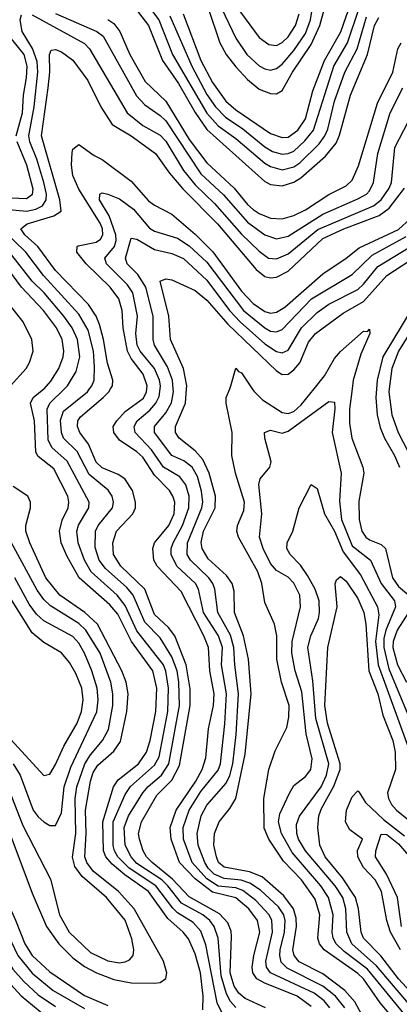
# Model space of a CAD drawing. Header units: inches. Extents: x 990535 to 1117859, y 769386 to 892122.
# Tile 599 of 656: x 1091767 to 1093073, y 817882 to 821270. Entities that reach past the tile are written whole.
import ezdxf

# ---------------------------------------------------------------- set-up
doc = ezdxf.new("R2010")
doc.units = ezdxf.units.IN
doc.header["$MEASUREMENT"] = 0
doc.layers.add('B0891', color=7, linetype='Continuous')
doc.layers.add('B0892', color=7, linetype='Continuous')

msp = doc.modelspace()

# ---------------------------------------------------------------- linework, layer by layer
at = {"layer": 'B0891', "color": 5}
for points, elevation in [([(1092396.7, 817863.3), (1092397.6, 817910), (1092388.3, 817990), (1092370, 818056.1), (1092347.5, 818107.5), (1092329.2, 818130), (1092276.8, 818176.8), (1092210, 818270), (1092127.9, 818327.9), (1092084.7, 818364.7), (1092062.8, 818390), (1092055.2, 818410), (1092053.2, 818510), (1092089.3, 818630), (1092105.8, 818654.2), (1092175.2, 818710), (1092203, 818750), (1092215.5, 818790), (1092235.5, 818890), (1092238.1, 818970), (1092225.2, 819030), (1092150.8, 819130), (1092104.6, 819224.6), (1092076.5, 819256.5), (1091971.4, 819350), (1091930, 819422.7), (1091909.4, 819470), (1091904.1, 819510), (1091912.5, 819547.5), (1091933.7, 819590), (1091936.2, 819610), (1091931.8, 819630), (1091884.4, 819724.4), (1091830, 819766.7), (1091822.5, 819782.5), (1091818, 819890), (1091804.3, 819950), (1091812.9, 819970), (1091850, 819999.4), (1091850.5, 820000)], 3580), ([(1092470, 817837.8), (1092446.5, 817886.5), (1092407.1, 818087.1), (1092390, 818133.8), (1092363.4, 818163.4), (1092310, 818197.3), (1092293.1, 818213.1), (1092235.4, 818290), (1092143.2, 818350), (1092104.7, 818390), (1092092.7, 818410), (1092088.2, 818428.2), (1092088.6, 818510), (1092130, 818604.3), (1092148.4, 818631.6), (1092230, 818704.4), (1092246, 818734), (1092276.4, 818890), (1092279, 818970), (1092270, 819028), (1092261.7, 819050), (1092170, 819166.8), (1092130, 819254.3), (1092101.5, 819290), (1092012.8, 819370), (1091989.7, 819410), (1091967.7, 819470), (1091963.6, 819510), (1091968.7, 819531.3), (1092005, 819590), (1092006.1, 819610), (1091930.5, 819750.5), (1091877.7, 819797.7), (1091864.9, 819824.9), (1091861.1, 819930), (1091870.9, 819950), (1091920.8, 820000)], 3560), ([(1092510, 817870.9), (1092492, 817892), (1092478.4, 817918.4), (1092459.7, 817979.7), (1092449.3, 818109.3), (1092435.6, 818150), (1092420.8, 818170), (1092396.4, 818190), (1092323.1, 818230), (1092276.8, 818290), (1092256.1, 818310), (1092170, 818366.2), (1092150, 818390), (1092129.3, 818430), (1092125.8, 818490), (1092140.9, 818530), (1092190.2, 818610), (1092208.3, 818631.7), (1092254.2, 818670), (1092280, 818710), (1092316.9, 818910), (1092314.2, 818990), (1092307.9, 819030), (1092290, 819077.5), (1092250, 819142.7), (1092196.7, 819196.7), (1092157.5, 819290), (1092135.8, 819315.7), (1092062.1, 819382.1), (1092040.5, 819410), (1092026.4, 819453.6), (1092027.6, 819510), (1092036.8, 819530), (1092085.4, 819590), (1092089.1, 819610), (1092084.6, 819630), (1092070.7, 819650.7), (1092005.6, 819705.6), (1091964.6, 819784.6), (1091917.7, 819830), (1091910.5, 819850), (1091907.5, 819892.5), (1091917.5, 819922.5), (1091999.5, 819990), (1092007.4, 820000)], 3540), ([(1092612.8, 817870), (1092542, 817902), (1092520.6, 817920.6), (1092504.9, 817944.9), (1092490.5, 817990), (1092495.7, 818115.7), (1092493.8, 818133.8), (1092482.4, 818162.4), (1092453.6, 818193.6), (1092350, 818251.7), (1092292.4, 818312.4), (1092221.9, 818370), (1092202.7, 818390), (1092191.7, 818410), (1092178.4, 818450), (1092175.6, 818470), (1092186.3, 818510), (1092238.6, 818601.4), (1092290, 818653), (1092316.8, 818703.2), (1092353.5, 818910), (1092352.9, 818967.1), (1092339.4, 819050), (1092300.4, 819150), (1092278.7, 819178.7), (1092230, 819223.5), (1092196.9, 819310), (1092115, 819390), (1092089.9, 819430), (1092087, 819470), (1092099.9, 819510), (1092155.8, 819570), (1092164.6, 819590), (1092165.4, 819610), (1092155.1, 819650), (1092128.9, 819690), (1092105.3, 819705.3), (1092050, 819728.2), (1092030, 819747.6), (1092003.5, 819810), (1091974.1, 819850), (1091965, 819870), (1091967, 819890), (1091976.2, 819903.8), (1092053.3, 819970), (1092073.4, 819990), (1092079.5, 820000)], 3520), ([(1092770, 817874.2), (1092721.1, 817910), (1092610, 817954.6), (1092582.5, 817970), (1092569.2, 817990), (1092566.4, 818010), (1092571.7, 818050), (1092592.5, 818130), (1092585.1, 818170), (1092554.7, 818210), (1092510, 818248.9), (1092430, 818267.5), (1092370, 818313.2), (1092316.4, 818370), (1092288.2, 818450), (1092284.8, 818490), (1092304.5, 818550), (1092372.6, 818650), (1092394.8, 818690), (1092407.6, 818730), (1092416.1, 818830), (1092433, 818910), (1092436.3, 818950), (1092420.4, 819030), (1092415.7, 819110), (1092400.3, 819150), (1092322.7, 819302.7), (1092239.5, 819390), (1092228.2, 819410), (1092224.3, 819450), (1092231, 819470), (1092279.7, 819530), (1092297.9, 819570), (1092300.2, 819610), (1092294.1, 819630), (1092281.8, 819650), (1092230, 819703), (1092190, 819764.2), (1092170, 819783.3), (1092110, 819823.3), (1092090.6, 819850), (1092088.7, 819870), (1092100.7, 819890), (1092130, 819921.8), (1092192.5, 819967.5), (1092203.1, 819990), (1092204.1, 820000)], 3480), ([(1092833.7, 817870), (1092814.1, 817894.1), (1092779.9, 817919.9), (1092630, 817990.7), (1092615.9, 818010), (1092613.7, 818030), (1092636.7, 818130), (1092634.3, 818170), (1092625.5, 818190), (1092579, 818239), (1092534.1, 818274.1), (1092510, 818283.3), (1092450, 818289.1), (1092410, 818314.1), (1092360.4, 818370), (1092330, 818450), (1092329.3, 818490), (1092350, 818550), (1092390, 818614.1), (1092450, 818687.5), (1092457.7, 818710), (1092472.6, 818847.4), (1092478.2, 818950), (1092460.4, 819050), (1092464.1, 819110), (1092450.6, 819150), (1092399.6, 819230), (1092381.5, 819310), (1092371.4, 819330), (1092307.8, 819390), (1092287.5, 819430), (1092287.9, 819450), (1092294.4, 819470), (1092326.7, 819530), (1092348.6, 819590), (1092350.2, 819630), (1092338.8, 819670), (1092317.4, 819697.4), (1092260.9, 819730), (1092220.1, 819790), (1092164.5, 819850), (1092160.6, 819870), (1092170.3, 819890), (1092214, 819926), (1092235.3, 819950), (1092246.5, 819973.5), (1092250, 820000)], 3460), ([(1092885.2, 817870), (1092852.9, 817910), (1092810, 817944.9), (1092686.5, 818006.5), (1092666.8, 818026.8), (1092661.2, 818050), (1092662.7, 818070), (1092677.8, 818130), (1092680.5, 818170), (1092675.2, 818190), (1092657.5, 818217.5), (1092595.3, 818275.3), (1092558.7, 818298.7), (1092529, 818309), (1092470, 818315.2), (1092435.4, 818330), (1092415.5, 818350), (1092403.6, 818370), (1092381.2, 818430), (1092377.1, 818470), (1092391.2, 818530), (1092410, 818566.9), (1092477.2, 818642.8), (1092490, 818669.5), (1092500.3, 818710), (1092511.5, 818810), (1092519.4, 818950), (1092506.3, 819050), (1092503.9, 819110), (1092492.4, 819152.4), (1092448.6, 819230), (1092438.5, 819310), (1092430.6, 819330), (1092416.9, 819350), (1092354.3, 819410), (1092343.4, 819430), (1092343.7, 819470), (1092393.3, 819590), (1092397.1, 819610), (1092392.4, 819647.6), (1092377.9, 819697.9), (1092359.6, 819730), (1092331.6, 819751.6), (1092290, 819770.3), (1092229.9, 819850), (1092230.7, 819870), (1092270, 819917.7), (1092288.6, 819951.4), (1092296.1, 819990), (1092295.1, 820000)], 3440), ([(1092941.5, 817850), (1092920.2, 817890), (1092884.8, 817930), (1092810, 817986.9), (1092728.7, 818028.7), (1092710.8, 818050), (1092706.5, 818070), (1092718.8, 818150), (1092717.9, 818177.9), (1092708.1, 818210), (1092675.5, 818255.5), (1092600.5, 818320.5), (1092557.8, 818337.8), (1092470, 818353.7), (1092451.1, 818370), (1092443.5, 818390), (1092434.8, 818430), (1092436.4, 818470), (1092453.3, 818510), (1092490, 818555.8), (1092509.8, 818590.2), (1092542.9, 818742.9), (1092563.3, 818950), (1092554.2, 819070), (1092536.9, 819150), (1092505.5, 819230), (1092504, 819304), (1092497.9, 819330), (1092477.6, 819357.6), (1092415.2, 819415.2), (1092393.9, 819450), (1092391.4, 819471.4), (1092398.7, 819510), (1092439.7, 819590), (1092440.7, 819630), (1092418, 819710), (1092396.4, 819756.4), (1092370, 819786.7), (1092315.1, 819830), (1092302.9, 819850), (1092302.9, 819870), (1092337.2, 819950), (1092341, 820000)], 3420), ([(1093038.1, 817850), (1093007, 817887), (1092949.5, 817970), (1092930, 817988.3), (1092813.9, 818070), (1092798.1, 818090), (1092792.9, 818110), (1092799.8, 818190), (1092783.4, 818243.4), (1092736, 818310), (1092674.8, 818374.8), (1092623.9, 818450), (1092608.2, 818488.2), (1092607, 818590), (1092623.4, 818690), (1092646.1, 818753.9), (1092685.5, 818834.5), (1092693, 818870), (1092693.4, 818910), (1092667.9, 818990), (1092651, 819070), (1092650.8, 819150), (1092643.1, 819190), (1092610, 819264.5), (1092599.8, 819330), (1092586.5, 819370), (1092519.7, 819490), (1092513.8, 819510), (1092516.4, 819530), (1092538.3, 819581.7), (1092539.8, 819610), (1092508.9, 819710), (1092496.6, 819770), (1092497.6, 819850), (1092477.3, 819950), (1092477, 819970), (1092489.2, 820000)], 3380), ([(1092566.8, 820000), (1092572.1, 819992.1), (1092601.8, 819961.8), (1092670, 819918.9), (1092690, 819915.3), (1092710, 819921.6), (1092735.6, 819944.4), (1092780, 820000)], 3380), ([(1092910.1, 820000), (1092901.4, 819930), (1092901.9, 819881.9), (1092909.8, 819830), (1092947.4, 819730), (1092950.4, 819710), (1092933.4, 819613.4), (1092934.6, 819550), (1092944, 819510), (1092957.4, 819490), (1092970, 819480.4), (1093010, 819464.1), (1093025.5, 819450), (1093049.3, 819350), (1093070, 819319.2), (1093105.6, 819290)], 3380), ([(1092994.3, 820000), (1092992, 819970), (1092996.3, 819910), (1093007.2, 819867.2), (1093021.3, 819830), (1093056, 819770), (1093073.4, 819730)], 3420), ([(1093037.8, 820000), (1093036.5, 819990), (1093046.8, 819910), (1093068.7, 819850), (1093120.3, 819750)], 3440), ([(1093088.6, 817850), (1092962.7, 818002.7), (1092883.3, 818063.2), (1092855.4, 818090), (1092844.9, 818110), (1092842, 818130), (1092845.6, 818190), (1092829.5, 818250), (1092802.9, 818290), (1092704.1, 818404.1), (1092667.6, 818470), (1092656.5, 818510), (1092662, 818538), (1092693.2, 818606.8), (1092710, 818635.2), (1092750, 818666.2), (1092768.3, 818690), (1092773.3, 818726.7), (1092752.2, 818812.2), (1092736.8, 818956.8), (1092714.7, 819030), (1092702.5, 819090), (1092704.2, 819130), (1092732.5, 819250), (1092730.7, 819290), (1092710, 819330.9), (1092690, 819351.7), (1092650, 819375.3), (1092630, 819399), (1092604.2, 819450), (1092591.4, 819490), (1092600.1, 819570), (1092589, 819671), (1092593.8, 819690), (1092627.2, 819730), (1092631.3, 819748.7), (1092609.9, 819830), (1092609.2, 819850), (1092630, 819857.2), (1092670, 819847.8), (1092690, 819853.8), (1092830, 819956.3), (1092850, 819954), (1092851.1, 819931.1), (1092841.4, 819850), (1092872.9, 819710), (1092866.8, 819613.2), (1092873.4, 819550), (1092910, 819460.1), (1092973.2, 819410), (1093010.3, 819330), (1093056, 819270), (1093059.8, 819250), (1093025.9, 819170), (1093019.4, 819140.6), (1093019.4, 819110), (1093036.9, 819036.9), (1093142.7, 818782.7)], 3360), ([(1091715.9, 818515.9), (1091810, 818265), (1091859.3, 818150), (1091900.8, 818090), (1091950, 818042.4), (1091990, 818012.3), (1092030.7, 817990), (1092090, 817967), (1092150, 817956.3), (1092230, 817955.1), (1092250, 817956.8), (1092269.2, 817970.8), (1092272.4, 817990), (1092261.7, 818030), (1092160.6, 818210), (1092107.1, 818270), (1092019.7, 818339.7), (1091997.7, 818370), (1091991, 818390), (1091995.6, 818470), (1091993.4, 818550), (1092009.9, 818649.9), (1092020, 818680), (1092035, 818705), (1092090, 818752.9), (1092113.4, 818786.6), (1092135.5, 818890), (1092140.4, 818950), (1092133.5, 818990), (1092117.9, 819030), (1092034.1, 819190), (1091990.6, 819230), (1091904.4, 819290), (1091856.2, 819350), (1091801.2, 819470), (1091788.2, 819510), (1091788.3, 819530), (1091803.9, 819590), (1091804.2, 819610), (1091794.2, 819630), (1091743.7, 819663.7)], 3620), ([(1093104.4, 817884.4), (1092994.2, 818014.2), (1092909.4, 818090), (1092891.7, 818130), (1092888.2, 818210), (1092877.9, 818250), (1092852.5, 818290), (1092749.7, 818410), (1092725.5, 818450), (1092719.6, 818470), (1092719.1, 818500.9), (1092729.8, 818529.8), (1092804.2, 818630), (1092822.6, 818670), (1092829.7, 818710), (1092785.8, 818865.8), (1092775.4, 818995.4), (1092757.8, 819110), (1092768.1, 819150), (1092794.3, 819210), (1092798.4, 819230), (1092796.7, 819270), (1092783, 819310), (1092757.2, 819357.2), (1092732.8, 819392.8), (1092696.7, 819430), (1092685.8, 819450), (1092687.2, 819470), (1092706.8, 819510), (1092727.7, 819590), (1092770, 819670.3), (1092790, 819657.1), (1092814.8, 819570), (1092850.1, 819509.9), (1092879.5, 819439.5), (1092939.4, 819359.4), (1092997.9, 819250), (1093001.7, 819221.7), (1092991.3, 819130), (1093000.4, 819050), (1093101.5, 818770)], 3340), ([(1091709.5, 818670), (1091777.3, 818497.3), (1091872.4, 818312.4), (1091903.4, 818190), (1091936.6, 818130), (1092010, 818060.8), (1092070, 818031.5), (1092110, 818025), (1092130, 818027.8), (1092144.7, 818035.3), (1092157.2, 818050), (1092159.6, 818070), (1092152.5, 818107.5), (1092130, 818171.3), (1092065.7, 818250), (1091982.1, 818322.1), (1091956.4, 818356.4), (1091948.4, 818388.4), (1091959.6, 818470), (1091957.2, 818590), (1091963, 818630), (1091990.4, 818710), (1092010, 818740.8), (1092052.1, 818790), (1092072.5, 818827.5), (1092087, 818910), (1092087.4, 818950), (1092080.7, 818990), (1092043.6, 819090), (1091994.8, 819170), (1091970, 819192.1), (1091872.8, 819252.8), (1091850, 819274.8), (1091827, 819307), (1091738.9, 819470)], 3640), ([(1093124.6, 817910), (1093070.4, 817970), (1093008.7, 818048.7), (1092949.4, 818110), (1092941.7, 818130), (1092932.4, 818210), (1092922, 818250), (1092877, 818317), (1092817.2, 818390), (1092799.7, 818430), (1092792.2, 818490), (1092795.3, 818530), (1092804.5, 818555.5), (1092847.7, 818632.3), (1092869, 818690), (1092869, 818710), (1092825.5, 818850), (1092816.6, 818910), (1092827, 819110), (1092858.9, 819250), (1092851.5, 819328.5), (1092856.9, 819343.1), (1092870, 819354), (1092890, 819337.7), (1092930, 819278.1), (1092951, 819230), (1092957.7, 819190), (1092968, 819030), (1092998.6, 818950), (1093016.4, 818876.4), (1093050, 818790), (1093059, 818750), (1093059.1, 818690), (1093032.1, 818610), (1093035.6, 818590), (1093046, 818570), (1093063.4, 818550), (1093190, 818446.7)], 3320), ([(1091734.9, 818794.9), (1091850, 818669.2), (1091870, 818673.6), (1091890, 818706.9), (1091918.3, 818770), (1091964.2, 818850), (1091978.9, 818890), (1091985.3, 818930), (1091980.2, 818970), (1091959.9, 819019.9), (1091937.9, 819057.9), (1091910, 819091.2), (1091850, 819126.6), (1091810, 819160.1), (1091710, 819319.9)], 3680), ([(1091744.2, 818710), (1091768.3, 818670), (1091813.1, 818550), (1091830, 818526.7), (1091850, 818509.4), (1091870, 818497.8), (1091890, 818496.9), (1091910, 818540.4), (1091920.1, 818630), (1091942.5, 818697.5), (1092032.1, 818887.9), (1092037.2, 818930), (1092032.9, 818970), (1092015.4, 819030), (1091990, 819090.5), (1091970, 819124.9), (1091950, 819147.1), (1091850, 819201), (1091824.8, 819224.8), (1091799.1, 819259.1), (1091750.1, 819350.1)], 3660), ([(1093104.4, 819230), (1093065.4, 819170), (1093051.6, 819130), (1093050.2, 819110), (1093065.9, 819050), (1093097.2, 818990)], 3380), ([(1093076.8, 818070), (1093042, 818130), (1093030.2, 818170), (1093011.7, 818270), (1092990.1, 818310.1), (1092950, 818353.3), (1092929.9, 818390), (1092929.2, 818410.8), (1092946, 818450), (1092902.7, 818482.7), (1092888, 818510), (1092891.1, 818550), (1092910, 818596), (1092930, 818616.6), (1092933.6, 818613.6), (1092956.8, 818576.8), (1093018.4, 818518.4), (1093090, 818462.1)], 3280), ([(1091017.1, 817870), (1091011.3, 817890), (1091045.1, 817954.9), (1091055.3, 817970), (1091070, 817979.7), (1091150, 817996.3), (1091174.2, 818005.8), (1091210, 818027.6), (1091270, 818074), (1091355.8, 818104.2), (1091390, 818124.8), (1091418.5, 818161.5), (1091477.5, 818270), (1091550, 818380.6), (1091590, 818421.9), (1091630, 818450.1), (1091650, 818430.1), (1091697.9, 818290), (1091752, 818172), (1091783.8, 818090), (1091810, 818049.8), (1091870, 817993.2), (1091990, 817912.6), (1092070, 817877.5)], 3580), ([(1093080.6, 818150), (1093066.3, 818250), (1093029, 818330), (1092990.9, 818390), (1092992.1, 818410), (1093010, 818467.2), (1093030, 818466.2), (1093070, 818434.2), (1093146.1, 818346.1)], 3260), ([(1091141.6, 817870), (1091131.8, 817890), (1091135.5, 817910), (1091149.2, 817930), (1091290, 818028.8), (1091370, 818053.7), (1091410, 818075.9), (1091438.2, 818110), (1091500.3, 818230), (1091550, 818305.8), (1091590, 818350.5), (1091610, 818364.1), (1091630, 818350.1), (1091643.1, 818323.1), (1091692.3, 818190), (1091760.2, 818050), (1091810, 817989.2), (1091881.7, 817930), (1091990, 817867.5)], 3560), ([(1091220.1, 817870), (1091224.1, 817890), (1091255.9, 817930), (1091290, 817959.4), (1091330, 817981.6), (1091410, 818011.3), (1091443.7, 818036.3), (1091468.4, 818071.6), (1091530, 818194.2), (1091550, 818223.3), (1091590, 818261.4), (1091610, 818264.3), (1091630, 818238.6), (1091650.2, 818170.2), (1091678.1, 818110), (1091743.2, 818003.2), (1091780.6, 817960.6), (1091830, 817914.8), (1091890, 817874.1)], 3540), ([(1091311.1, 817870), (1091387.3, 817930), (1091470, 817982.3), (1091550, 818128.1), (1091570, 818150.1), (1091590, 818155.1), (1091610, 818132.7), (1091646.2, 818066.2), (1091699.2, 817990), (1091771.2, 817911.2), (1091850, 817847.1)], 3520)]:
    msp.add_lwpolyline(points, dxfattribs=dict(at, elevation=elevation))
at = {"layer": 'B0892', "color": 5}
for points, elevation in [([(1092450, 821401.6), (1092590, 821209), (1092624.2, 821184.2), (1092650, 821181.7), (1092670, 821191.7), (1092690, 821211), (1092715.5, 821250), (1092727.9, 821290)], 3760), ([(1092171, 821370), (1092245.2, 821270), (1092292.5, 821150), (1092410, 820948.6), (1092450, 820904.8), (1092510, 820861.7), (1092610, 820776.5), (1092630, 820764.4), (1092670, 820753.8), (1092710, 820764.3), (1092730, 820777.8), (1092796.9, 820843.1), (1092816.9, 820870), (1092826.7, 820893.3), (1092850, 820989.4), (1092884.7, 821090), (1092927.2, 821170), (1092960.1, 821279.9)], 3640), ([(1092415.5, 821310), (1092455.6, 821190), (1092477.4, 821150), (1092510, 821108.1), (1092550, 821064), (1092590, 821031.2), (1092630, 821015.6), (1092650, 821014.6), (1092670, 821026.5), (1092704.9, 821090), (1092770, 821185.3), (1092799.7, 821250), (1092831.8, 821368.2)], 3720), ([(1092460.9, 821310), (1092510, 821206.9), (1092548.4, 821150), (1092590, 821111.8), (1092610, 821100.7), (1092630, 821096.2), (1092650, 821101.8), (1092670, 821117.3), (1092710, 821164.3), (1092750, 821222.5), (1092767, 821270), (1092783.8, 821376.2)], 3740), ([(1092149.5, 821329.5), (1092210, 821250), (1092258.4, 821130), (1092313.6, 821050), (1092370, 820950.9), (1092410, 820892.6), (1092610, 820713.6), (1092630, 820703.4), (1092670, 820698.9), (1092710, 820710.6), (1092733.9, 820726.1), (1092819.2, 820800.8), (1092855, 820845), (1092867.1, 820872.9), (1092904.3, 821010), (1092963.2, 821150), (1092986.8, 821250), (1093002.1, 821277.9)], 3620), ([(1092329.5, 821290), (1092390, 821129.7), (1092430, 821054.2), (1092475.9, 820990), (1092510, 820960.1), (1092630, 820878.3), (1092670, 820864.2), (1092690, 820866.4), (1092723.8, 820890), (1092750, 820928.7), (1092774.7, 821025.3), (1092815.4, 821130), (1092871.1, 821228.9), (1092907.1, 821330)], 3680), ([(1091730, 820617), (1091790, 820611), (1091822.4, 820617.6), (1091845, 820630), (1091857.6, 820650), (1091858.7, 820670), (1091850.2, 820709.8), (1091826.1, 820790), (1091801.4, 820850), (1091798.2, 820870), (1091816.6, 820970), (1091829.1, 821090), (1091826.7, 821126.7), (1091811, 821171), (1091775.4, 821230), (1091768.7, 821270), (1091773, 821287)], 3540), ([(1091810, 821286.6), (1091990, 821188.4), (1092006.6, 821170), (1092136.9, 820950), (1092190, 820905.5), (1092250, 820872.6), (1092270, 820852.5), (1092330.8, 820750.8), (1092370, 820702.2), (1092437.4, 820637.4), (1092530, 820532.2), (1092590, 820473.4), (1092622.7, 820450), (1092650, 820446.9), (1092690, 820464.9), (1092791.9, 820548.1), (1092983.4, 820630), (1093009.9, 820650), (1093037.7, 820690), (1093045.4, 820710), (1093057.5, 820830), (1093119.2, 820950)], 3540), ([(1091890, 821291.9), (1092032.5, 821230), (1092054, 821214), (1092168.2, 821008.2), (1092196.7, 820976.7), (1092250, 820940.7), (1092270, 820921.7), (1092390, 820740.2), (1092467.9, 820667.9), (1092550, 820573.3), (1092610, 820529.4), (1092650, 820515.7), (1092690, 820525.8), (1092810, 820601.5), (1092930, 820653.5), (1092959.9, 820670), (1092970, 820681.2), (1092983.4, 820710), (1092999.3, 820810), (1093041.1, 820950), (1093084.6, 821035.4)], 3560), ([(1092283.3, 821283.3), (1092358.5, 821110), (1092410, 821012.6), (1092439.9, 820970), (1092475, 820935), (1092534.9, 820894.9), (1092610, 820832.6), (1092636.7, 820816.7), (1092670, 820807.2), (1092690, 820809.3), (1092710, 820818.2), (1092747.1, 820852.9), (1092777.4, 820890), (1092847.5, 821110), (1092894, 821190), (1092933.7, 821306.3)], 3660), ([(1092070, 821270.5), (1092090, 821257.4), (1092111.5, 821230), (1092145.8, 821150), (1092197.8, 821057.8), (1092270, 820989.3), (1092350, 820857.9), (1092410, 820777.8), (1092505.1, 820690), (1092550, 820634.7), (1092570, 820617.3), (1092590, 820603.5), (1092630, 820587.2), (1092670, 820585.2), (1092710, 820596.4), (1092750, 820615.6), (1092830, 820668.6), (1092890, 820698.3), (1092910, 820718.3), (1092932.3, 820767.7), (1092997.2, 820982.8), (1093050.9, 821089.1), (1093067.3, 821170), (1093079, 821190)], 3580), ([(1091754.4, 820870), (1091776.6, 820950), (1091779.5, 821010), (1091790.5, 821070), (1091792.9, 821110), (1091781.6, 821150), (1091733.5, 821210)], 3560), ([(1092079.5, 820000), (1092085.5, 820010), (1092086.6, 820030), (1092068.4, 820088.4), (1092055.2, 820170), (1092041.6, 820221.6), (1092029.4, 820250), (1092002.9, 820290), (1091890, 820407.1), (1091829.6, 820489.6), (1091783.8, 820530), (1091770.4, 820550), (1091792.7, 820567.3), (1091884.6, 820595.4), (1091908.8, 820611.2), (1091905.1, 820650), (1091841.5, 820870), (1091864.8, 821035.2), (1091870, 821090), (1091869.2, 821150.8), (1091874.9, 821165.1), (1091890, 821167), (1091910, 821159), (1091950, 821131.2), (1092000.6, 821060.6), (1092046, 820970), (1092084.7, 820910), (1092150.1, 820870), (1092234.1, 820810), (1092281.9, 820741.9), (1092328.5, 820688.5), (1092447.6, 820567.7), (1092579.7, 820410), (1092610, 820385.9), (1092630, 820381.3), (1092650, 820384.4), (1092690, 820405.3), (1092810, 820516.8), (1092881.8, 820550), (1093003.9, 820596.1), (1093038.2, 820621.8), (1093090.2, 820690)], 3520), ([(1091710, 820658.8), (1091790, 820655.1), (1091810.5, 820669.5), (1091813.4, 820686.6), (1091791.8, 820770), (1091757.6, 820850)], 3560), ([(1092204.1, 820000), (1092205, 820010), (1092191.5, 820050), (1092150, 820104.8), (1092138, 820130), (1092122.6, 820210), (1092119.2, 820270), (1092107.3, 820310), (1092077.8, 820350), (1091995.6, 820430), (1091963.6, 820470), (1091964.1, 820490), (1091967.6, 820492.4), (1092030, 820504.7), (1092044.6, 820515.4), (1092052.4, 820530), (1092051.2, 820550), (1092043.6, 820570), (1091970, 820686.8), (1091950, 820734), (1091944.5, 820770), (1091946.7, 820813.3), (1091950, 820824.4), (1091970, 820840.7), (1092022.4, 820802.4), (1092050, 820789), (1092150, 820714.7), (1092210, 820647), (1092230, 820631.7), (1092290, 820601.3), (1092370, 820532.4), (1092431.1, 820471.1), (1092530, 820335.7), (1092570, 820293.7), (1092610, 820266.3), (1092630, 820260.8), (1092650, 820263.4), (1092679, 820281), (1092810, 820395.5), (1092890, 820449), (1092934.5, 820485.5), (1093070, 820548.3), (1093150, 820621.4)], 3480), ([(1092250, 820000), (1092251.3, 820010), (1092248.1, 820030), (1092230.7, 820070), (1092181.2, 820130), (1092170.7, 820150), (1092166.1, 820190), (1092172.5, 820250), (1092156.1, 820330), (1092137.3, 820357.3), (1092065.5, 820430), (1092060.1, 820450), (1092092.3, 820490), (1092098.1, 820510), (1092097.3, 820530), (1092075, 820595), (1092041.8, 820650), (1092042, 820670), (1092050, 820673.8), (1092069.9, 820670.1), (1092110, 820654), (1092158, 820618), (1092212.8, 820552.8), (1092230, 820542.4), (1092310, 820517.9), (1092350, 820492.5), (1092410, 820436.2), (1092536.4, 820270), (1092610, 820209.5), (1092630, 820198.5), (1092650, 820195.7), (1092670, 820204.4), (1092771, 820310), (1092910, 820393.8), (1092979.7, 820460.3), (1093096.4, 820523.6)], 3460), ([(1092007.4, 820000), (1092015.2, 820010), (1092022.4, 820030), (1092024.6, 820075.4), (1092020.1, 820130), (1092001.9, 820201.9), (1091970, 820257.4), (1091848.8, 820390), (1091787.4, 820470), (1091705.8, 820550)], 3540), ([(1092295.1, 820000), (1092292.3, 820030), (1092275.6, 820075.6), (1092230.5, 820150), (1092226.2, 820170), (1092225.7, 820250), (1092200.3, 820350), (1092173, 820393), (1092136.8, 820430), (1092130.9, 820450), (1092150, 820518.6), (1092170, 820514.9), (1092230, 820479.3), (1092290, 820465.7), (1092330, 820448.6), (1092410, 820374.3), (1092489, 820269), (1092525.1, 820230), (1092610, 820154.3), (1092650, 820127.8), (1092670, 820123.2), (1092690, 820133.5), (1092736.1, 820210), (1092790, 820262.7), (1092830, 820291.3), (1092930, 820341.8), (1092950, 820359.6), (1092999.2, 820420.8), (1093110, 820488.9)], 3440), ([(1091920.8, 820000), (1091930.7, 820010), (1091960.4, 820059.6), (1091973.4, 820110), (1091965, 820170), (1091947.5, 820210), (1091918.2, 820250), (1091850.5, 820330), (1091809.9, 820370), (1091740.1, 820460.1)], 3560), ([(1092341, 820000), (1092341.8, 820010), (1092329.7, 820070), (1092285.7, 820170), (1092279.5, 820250), (1092249.5, 820370.5), (1092270, 820378.3), (1092290, 820374.9), (1092370, 820338.5), (1092410, 820304.7), (1092482.2, 820222.2), (1092650, 820062.2), (1092670, 820049.7), (1092690, 820050.5), (1092710, 820064.8), (1092730, 820089.6), (1092759.9, 820160.1), (1092783.8, 820190), (1092879.7, 820260.3), (1092950, 820300.8), (1093029.7, 820390.3), (1093138.7, 820461.3)], 3420), ([(1091850.5, 820000), (1091874.2, 820025.8), (1091901.5, 820070), (1091916.5, 820110), (1091919.1, 820130), (1091913.1, 820170), (1091893.2, 820210), (1091848.4, 820270), (1091772.5, 820350), (1091711.9, 820431.9)], 3580), ([(1091734.7, 820010), (1091788.8, 820070), (1091800.6, 820090), (1091812.7, 820130), (1091808.5, 820170), (1091778.1, 820230), (1091666.2, 820370)], 3620), ([(1093118.8, 820281.2), (1093015.9, 820110), (1092996.6, 820030), (1092994.3, 820000)], 3420), ([(1093146.4, 820253.6), (1093070.3, 820130), (1093047.2, 820070), (1093037.8, 820000)], 3440), ([(1092780, 820000), (1092815.6, 820044.4), (1092850, 820104.3), (1092870, 820127.8), (1092950, 820198.5), (1092962.7, 820197.3), (1092970, 820204.7), (1092970.9, 820190), (1092940.8, 820119.2), (1092913.8, 820030), (1092910.1, 820000)], 3380), ([(1092489.2, 820000), (1092493.3, 820010), (1092510, 820071.2), (1092519.4, 820059.4), (1092530, 820055.5), (1092566.8, 820000)], 3380)]:
    msp.add_lwpolyline(points, dxfattribs=dict(at, elevation=elevation))

doc.saveas('drawing.dxf')
